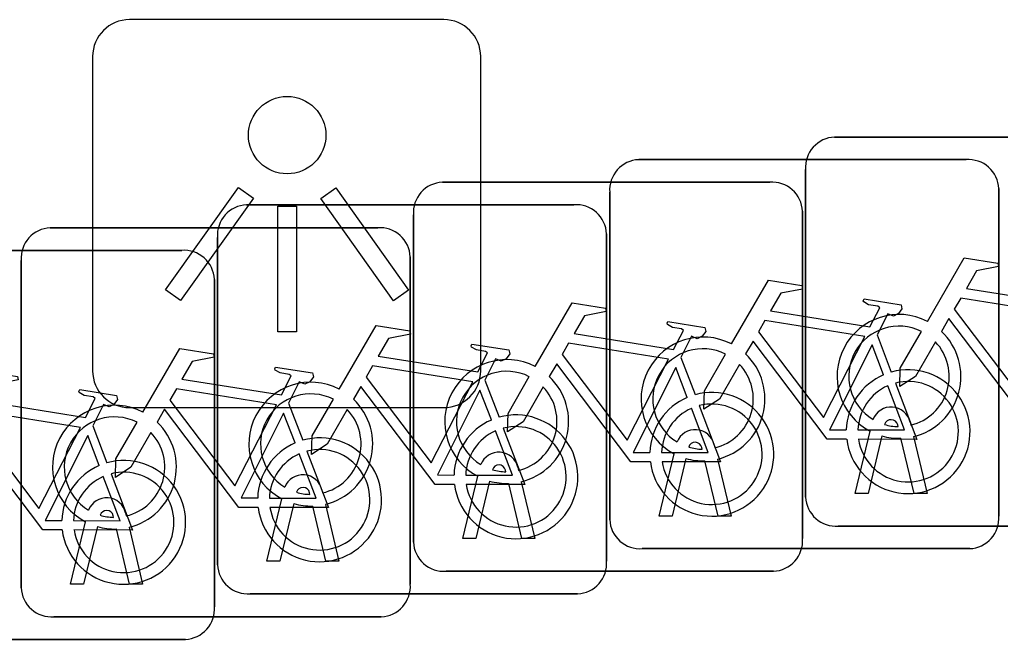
# Model space of a CAD drawing. Extents: x 162186 to 163152, y 385513 to 386513.
# Drawn here: x 162767.373 to 162769.891, y 386430.293 to 386431.885 of the extents above; entities that cross this region are included whole.
import ezdxf

# ---------------------------------------------------------------- set-up
doc = ezdxf.new("R2010")
doc.units = 0
doc.layers.add('IMGEO_Fietsenrek', color=7, linetype='Continuous')
doc.layers.add('IMGEO_Lichtpunt', color=7, linetype='Continuous')

msp = doc.modelspace()

# ---------------------------------------------------------------- linework, layer by layer
at = {"layer": 'IMGEO_Fietsenrek'}
for p, q in [((162769.4649, 386431.5835), (162770.3058, 386431.5835)), ((162770.3058, 386431.5835), (162769.4649, 386431.5835)), ((162768.9619, 386431.5255), (162769.8028, 386431.5255)), ((162769.8028, 386431.5255), (162768.9619, 386431.5255)), ((162769.3905, 386430.6589), (162769.3905, 386431.4998)), ((162769.3905, 386431.4998), (162769.3905, 386430.6589)), ((162768.4579, 386431.4675), (162769.2988, 386431.4675)), ((162769.2988, 386431.4675), (162768.4579, 386431.4675)), ((162769.8865, 386431.4511), (162769.8865, 386430.6102)), ((162769.8865, 386430.6102), (162769.8865, 386431.4511)), ((162768.8875, 386430.6009), (162768.8875, 386431.4418)), ((162768.8875, 386431.4418), (162768.8875, 386430.6009)), ((162767.9549, 386431.4095), (162768.7958, 386431.4095)), ((162768.7958, 386431.4095), (162767.9549, 386431.4095)), ((162769.3825, 386431.3931), (162769.3825, 386430.5522)), ((162769.3825, 386430.5522), (162769.3825, 386431.3931)), ((162768.3835, 386430.5429), (162768.3835, 386431.3838)), ((162768.3835, 386431.3838), (162768.3835, 386430.5429)), ((162767.4509, 386431.3505), (162768.2918, 386431.3505)), ((162768.2918, 386431.3505), (162767.4509, 386431.3505)), ((162767.8805, 386430.4849), (162767.8805, 386431.3258)), ((162767.8805, 386431.3258), (162767.8805, 386430.4849)), ((162768.8795, 386431.3351), (162768.8795, 386430.4942)), ((162768.8795, 386430.4942), (162768.8795, 386431.3351)), ((162766.9479, 386431.2925), (162767.7888, 386431.2925)), ((162767.7888, 386431.2925), (162766.9479, 386431.2925)), ((162767.3765, 386430.4259), (162767.3765, 386431.2668)), ((162767.3765, 386431.2668), (162767.3765, 386430.4259)), ((162768.3755, 386431.2761), (162768.3755, 386430.4352)), ((162768.3755, 386430.4352), (162768.3755, 386431.2761)), ((162767.8725, 386431.2181), (162767.8725, 386430.3772)), ((162767.8725, 386430.3772), (162767.8725, 386431.2181)), ((162769.5742, 386431.0752), (162769.6105, 386430.98)), ((162769.0702, 386431.0172), (162769.1065, 386430.922)), ((162768.5672, 386430.9592), (162768.6035, 386430.864)), ((162768.0632, 386430.9002), (162768.0995, 386430.805)), ((162767.5602, 386430.8422), (162767.5965, 386430.747)), ((162769.6279, 386430.8399), (162769.6269, 386430.8442)), ((162769.6586, 386430.8514), (162769.6604, 386430.8435)), ((162769.5175, 386430.6683), (162769.5558, 386430.8283)), ((162769.5862, 386430.8161), (162769.5509, 386430.6683)), ((162769.6674, 386430.8143), (162769.7024, 386430.6683)), ((162769.1556, 386430.7934), (162769.1574, 386430.7855)), ((162769.669, 386430.6683), (162769.6351, 386430.81)), ((162769.0145, 386430.6103), (162769.0528, 386430.7703)), ((162769.1249, 386430.7819), (162769.1239, 386430.7862)), ((162769.0832, 386430.7581), (162769.0479, 386430.6103)), ((162769.166, 386430.6103), (162769.1321, 386430.752)), ((162769.1644, 386430.7563), (162769.1994, 386430.6103)), ((162768.5105, 386430.5523), (162768.5488, 386430.7123)), ((162768.6209, 386430.7239), (162768.6199, 386430.7282)), ((162768.6516, 386430.7354), (162768.6534, 386430.7275)), ((162768.5792, 386430.7001), (162768.5439, 386430.5523)), ((162768.662, 386430.5523), (162768.6281, 386430.694)), ((162768.6604, 386430.6983), (162768.6954, 386430.5523)), ((162768.1179, 386430.6659), (162768.1169, 386430.6702)), ((162768.1486, 386430.6774), (162768.1504, 386430.6695)), ((162769.5509, 386430.6683), (162769.5175, 386430.6683)), ((162769.7024, 386430.6683), (162769.669, 386430.6683)), ((162768.0075, 386430.4943), (162768.0458, 386430.6543)), ((162768.0762, 386430.6421), (162768.0409, 386430.4943)), ((162768.1574, 386430.6403), (162768.1924, 386430.4943)), ((162767.6139, 386430.6069), (162767.6129, 386430.6112)), ((162767.6446, 386430.6184), (162767.6464, 386430.6105)), ((162768.159, 386430.4943), (162768.1251, 386430.636)), ((162767.5035, 386430.4353), (162767.5418, 386430.5953)), ((162769.0479, 386430.6103), (162769.0145, 386430.6103)), ((162769.1994, 386430.6103), (162769.166, 386430.6103)), ((162767.5722, 386430.5831), (162767.5369, 386430.4353)), ((162767.655, 386430.4353), (162767.6211, 386430.577)), ((162767.6534, 386430.5813), (162767.6884, 386430.4353)), ((162770.3151, 386430.5845), (162769.4742, 386430.5845)), ((162769.4742, 386430.5845), (162770.3151, 386430.5845)), ((162768.5439, 386430.5523), (162768.5105, 386430.5523)), ((162768.6954, 386430.5523), (162768.662, 386430.5523)), ((162769.8121, 386430.5265), (162768.9712, 386430.5265)), ((162768.9712, 386430.5265), (162769.8121, 386430.5265)), ((162768.0409, 386430.4943), (162768.0075, 386430.4943)), ((162768.1924, 386430.4943), (162768.159, 386430.4943)), ((162769.3081, 386430.4685), (162768.4672, 386430.4685)), ((162768.4672, 386430.4685), (162769.3081, 386430.4685)), ((162767.5369, 386430.4353), (162767.5035, 386430.4353)), ((162767.6884, 386430.4353), (162767.655, 386430.4353)), ((162768.8051, 386430.4105), (162767.9642, 386430.4105)), ((162767.9642, 386430.4105), (162768.8051, 386430.4105)), ((162768.3011, 386430.3515), (162767.4602, 386430.3515)), ((162767.4602, 386430.3515), (162768.3011, 386430.3515)), ((162767.7981, 386430.2935), (162766.9572, 386430.2935)), ((162766.9572, 386430.2935), (162767.7981, 386430.2935))]:
    msp.add_line(p, q, dxfattribs=at)
for points in [[(162769.7031, 386431.1102), (162769.7978, 386431.2737), (162769.884, 386431.2599), (162769.8857, 386431.2512), (162769.8296, 386431.2403), (162769.8034, 386431.195), (162770.0586, 386431.1542)], [(162769.2001, 386431.0522), (162769.2948, 386431.2157), (162769.381, 386431.2019), (162769.3827, 386431.1932), (162769.3266, 386431.1823), (162769.3004, 386431.137), (162769.5556, 386431.0962)], [(162769.5556, 386431.0962), (162769.5806, 386431.145), (162769.5755, 386431.149), (162769.5523, 386431.1527), (162769.5396, 386431.1602), (162769.5386, 386431.1633), (162769.5408, 386431.1679), (162769.6356, 386431.1528), (162769.6379, 386431.1425), (162769.6285, 386431.1301), (162769.6161, 386431.1237), (162769.6016, 386431.1299), (162769.5742, 386431.0752)], [(162770.0457, 386431.129), (162769.7889, 386431.17), (162769.7722, 386431.1412), (162769.9392, 386430.9209), (162770.0457, 386431.129)], [(162768.6961, 386430.9942), (162768.7908, 386431.1577), (162768.877, 386431.1439), (162768.8787, 386431.1352), (162768.8226, 386431.1243), (162768.7964, 386431.079), (162769.0516, 386431.0382)], [(162769.9988, 386430.8655), (162769.9491, 386430.8656), (162769.7584, 386431.1173), (162769.7394, 386431.0845)], [(162768.1931, 386430.9362), (162768.2878, 386431.0997), (162768.374, 386431.0859), (162768.3757, 386431.0772), (162768.3196, 386431.0663), (162768.2934, 386431.021), (162768.5486, 386430.9802)], [(162769.0516, 386431.0382), (162769.0766, 386431.087), (162769.0715, 386431.091), (162769.0483, 386431.0947), (162769.0356, 386431.1022), (162769.0346, 386431.1053), (162769.0368, 386431.1099), (162769.1316, 386431.0948), (162769.1339, 386431.0845), (162769.1245, 386431.0721), (162769.1121, 386431.0657), (162769.0976, 386431.0719), (162769.0702, 386431.0172)], [(162769.5427, 386431.071), (162769.2859, 386431.112), (162769.2692, 386431.0832), (162769.4362, 386430.8629), (162769.5427, 386431.071)], [(162769.7238, 386431.0577), (162769.6722, 386430.9685), (162769.6323, 386430.9425), (162769.6335, 386430.99), (162769.688, 386431.0842)], [(162767.6891, 386430.8772), (162767.7838, 386431.0407), (162767.87, 386431.0269), (162767.8717, 386431.0182), (162767.8156, 386431.0073), (162767.7894, 386430.962), (162768.0446, 386430.9212)], [(162768.5486, 386430.9802), (162768.5736, 386431.029), (162768.5685, 386431.033), (162768.5453, 386431.0367), (162768.5326, 386431.0442), (162768.5316, 386431.0473), (162768.5338, 386431.0519), (162768.6286, 386431.0368), (162768.6309, 386431.0265), (162768.6215, 386431.0141), (162768.6091, 386431.0077), (162768.5946, 386431.0139), (162768.5672, 386430.9592)], [(162769.0387, 386431.013), (162768.7819, 386431.054), (162768.7652, 386431.0252), (162768.9322, 386430.8049), (162769.0387, 386431.013)], [(162769.4958, 386430.8075), (162769.4461, 386430.8076), (162769.2554, 386431.0593), (162769.2364, 386431.0265)], [(162769.5907, 386430.973), (162769.5614, 386431.0498), (162769.452, 386430.8317), (162769.4947, 386430.8316)], [(162769.2208, 386430.9997), (162769.1692, 386430.9105), (162769.1293, 386430.8845), (162769.1305, 386430.932), (162769.185, 386431.0262)], [(162768.0446, 386430.9212), (162768.0696, 386430.97), (162768.0645, 386430.974), (162768.0413, 386430.9777), (162768.0286, 386430.9852), (162768.0276, 386430.9883), (162768.0298, 386430.9929), (162768.1246, 386430.9778), (162768.1269, 386430.9675), (162768.1175, 386430.9551), (162768.1051, 386430.9487), (162768.0906, 386430.9549), (162768.0632, 386430.9002)], [(162768.5357, 386430.955), (162768.2789, 386430.996), (162768.2622, 386430.9672), (162768.4292, 386430.7469), (162768.5357, 386430.955)], [(162768.9918, 386430.7495), (162768.9421, 386430.7496), (162768.7514, 386431.0013), (162768.7324, 386430.9685)], [(162769.0867, 386430.915), (162769.0574, 386430.9918), (162768.948, 386430.7737), (162768.9907, 386430.7736)], [(162767.1861, 386430.8192), (162767.2808, 386430.9827), (162767.367, 386430.9689), (162767.3687, 386430.9602), (162767.3126, 386430.9493), (162767.2864, 386430.904), (162767.5416, 386430.8632)], [(162768.7168, 386430.9417), (162768.6652, 386430.8525), (162768.6253, 386430.8265), (162768.6265, 386430.874), (162768.681, 386430.9682)], [(162768.4888, 386430.6915), (162768.4391, 386430.6916), (162768.2484, 386430.9433), (162768.2294, 386430.9105)], [(162769.5247, 386430.8315), (162769.6446, 386430.8313), (162769.6014, 386430.9449)], [(162769.6212, 386430.9518), (162769.6762, 386430.8072), (162769.5261, 386430.8075)], [(162767.5416, 386430.8632), (162767.5666, 386430.912), (162767.5615, 386430.916), (162767.5383, 386430.9197), (162767.5256, 386430.9272), (162767.5246, 386430.9303), (162767.5268, 386430.9349), (162767.6216, 386430.9198), (162767.6239, 386430.9095), (162767.6145, 386430.8971), (162767.6021, 386430.8907), (162767.5876, 386430.8969), (162767.5602, 386430.8422)], [(162768.0317, 386430.896), (162767.7749, 386430.937), (162767.7582, 386430.9082), (162767.9252, 386430.6879), (162768.0317, 386430.896)], [(162768.5837, 386430.857), (162768.5544, 386430.9338), (162768.445, 386430.7157), (162768.4877, 386430.7156)], [(162768.2138, 386430.8837), (162768.1622, 386430.7945), (162768.1223, 386430.7685), (162768.1235, 386430.816), (162768.178, 386430.9102)], [(162769.1172, 386430.8938), (162769.1722, 386430.7492), (162769.0221, 386430.7495)], [(162767.5287, 386430.838), (162767.2719, 386430.879), (162767.2552, 386430.8502), (162767.4222, 386430.6299), (162767.5287, 386430.838)], [(162767.9848, 386430.6325), (162767.9351, 386430.6326), (162767.7444, 386430.8843), (162767.7254, 386430.8515)], [(162768.0797, 386430.798), (162768.0504, 386430.8748), (162767.941, 386430.6567), (162767.9837, 386430.6566)], [(162769.0207, 386430.7735), (162769.1406, 386430.7733), (162769.0974, 386430.8869)], [(162767.7098, 386430.8247), (162767.6582, 386430.7355), (162767.6183, 386430.7095), (162767.6195, 386430.757), (162767.674, 386430.8512)], [(162767.4818, 386430.5745), (162767.4321, 386430.5746), (162767.2414, 386430.8263), (162767.2224, 386430.7935)], [(162767.5767, 386430.74), (162767.5474, 386430.8168), (162767.438, 386430.5987), (162767.4807, 386430.5986)], [(162768.5177, 386430.7155), (162768.6376, 386430.7153), (162768.5944, 386430.8289)], [(162768.6142, 386430.8358), (162768.6692, 386430.6912), (162768.5191, 386430.6915)], [(162768.0137, 386430.6565), (162768.1336, 386430.6563), (162768.0904, 386430.7699)], [(162768.1102, 386430.7768), (162768.1652, 386430.6322), (162768.0151, 386430.6325)], [(162767.5107, 386430.5985), (162767.6306, 386430.5983), (162767.5874, 386430.7119)], [(162767.6072, 386430.7188), (162767.6622, 386430.5742), (162767.5121, 386430.5745)]]:
    msp.add_lwpolyline(points, dxfattribs=at)
for centre, radius, start, end in [((162769.4682, 386431.5056), 0.0779, 92.4484, 184.2845), ((162769.4682, 386431.5056), 0.0779, 92.4484, 184.2845), ((162768.9652, 386431.4476), 0.0779, 92.4484, 184.2845), ((162768.9652, 386431.4476), 0.0779, 92.4484, 184.2845), ((162769.8086, 386431.4478), 0.0779, 2.4484, 94.2845), ((162769.8086, 386431.4478), 0.0779, 2.4484, 94.2845), ((162768.4612, 386431.3896), 0.0779, 92.4484, 184.2845), ((162768.4612, 386431.3896), 0.0779, 92.4484, 184.2845), ((162769.3046, 386431.3898), 0.0779, 2.4484, 94.2845), ((162769.3046, 386431.3898), 0.0779, 2.4484, 94.2845), ((162767.9582, 386431.3316), 0.0779, 92.4484, 184.2845), ((162767.9582, 386431.3316), 0.0779, 92.4484, 184.2845), ((162768.8016, 386431.3318), 0.0779, 2.4484, 94.2845), ((162768.8016, 386431.3318), 0.0779, 2.4484, 94.2845), ((162767.4542, 386431.2726), 0.0779, 92.4484, 184.2845), ((162767.4542, 386431.2726), 0.0779, 92.4484, 184.2845), ((162768.2976, 386431.2728), 0.0779, 2.4484, 94.2845), ((162768.2976, 386431.2728), 0.0779, 2.4484, 94.2845), ((162767.7946, 386431.2148), 0.0779, 2.4484, 94.2845), ((162767.7946, 386431.2148), 0.0779, 2.4484, 94.2845), ((162769.6301, 386430.9689), 0.159, 62.6766, 242.1369), ((162769.6301, 386430.9689), 0.129, 63.3192, 238.903), ((162769.1271, 386430.9109), 0.159, 62.6766, 242.1369), ((162769.6301, 386430.9689), 0.159, 283.5766, 46.6042), ((162769.1271, 386430.9109), 0.129, 63.3192, 238.903), ((162769.6301, 386430.9689), 0.129, 283.6043, 43.4302), ((162769.1271, 386430.9109), 0.159, 283.5766, 46.6042), ((162768.6231, 386430.8529), 0.159, 62.6766, 242.1369), ((162769.1271, 386430.9109), 0.129, 283.6043, 43.4302), ((162768.6231, 386430.8529), 0.129, 63.3192, 238.903), ((162768.6231, 386430.8529), 0.159, 283.5766, 46.6042), ((162769.6537, 386430.8269), 0.159, 113.3408, 178.3217), ((162769.6537, 386430.8269), 0.159, 187.0065, 105.7708), ((162768.1201, 386430.7949), 0.159, 62.6766, 242.1369), ((162768.6231, 386430.8529), 0.129, 283.6043, 43.4302), ((162769.6537, 386430.8269), 0.129, 113.923, 177.9556), ((162769.6537, 386430.8269), 0.129, 188.6715, 104.5883), ((162768.1201, 386430.7949), 0.129, 63.3192, 238.903), ((162769.1497, 386430.7689), 0.159, 113.3408, 178.3217), ((162769.1497, 386430.7689), 0.159, 187.0065, 105.7708), ((162767.6161, 386430.7359), 0.159, 62.6766, 242.1369), ((162768.1201, 386430.7949), 0.159, 283.5766, 46.6042), ((162769.1497, 386430.7689), 0.129, 188.6715, 104.5883), ((162769.6099, 386430.8403), 0.0499, 12.8025, 158.6934), ((162767.6161, 386430.7359), 0.129, 63.3192, 238.903), ((162768.1201, 386430.7949), 0.129, 283.6043, 43.4302), ((162768.6467, 386430.7109), 0.159, 187.0065, 105.7708), ((162769.1497, 386430.7689), 0.129, 113.923, 177.9556), ((162767.6161, 386430.7359), 0.159, 283.5766, 46.6042), ((162768.6467, 386430.7109), 0.159, 113.3408, 178.3217), ((162768.6467, 386430.7109), 0.129, 188.6715, 104.5883), ((162769.6099, 386430.8403), 0.0174, 12.8025, 163.4502), ((162769.6301, 386430.9689), 0.129, 253.415, 269.0204), ((162767.6161, 386430.7359), 0.129, 283.6043, 43.4302), ((162768.6467, 386430.7109), 0.129, 113.923, 177.9556), ((162769.1069, 386430.7823), 0.0499, 12.8025, 158.6934), ((162769.6301, 386430.9689), 0.159, 253.9967, 271.7867), ((162768.1427, 386430.6519), 0.159, 113.3408, 178.3217), ((162768.1427, 386430.6519), 0.159, 187.0065, 105.7708), ((162769.1069, 386430.7823), 0.0174, 12.8025, 163.4502), ((162768.1427, 386430.6519), 0.129, 113.923, 177.9556), ((162768.1427, 386430.6519), 0.129, 188.6715, 104.5883), ((162768.6029, 386430.7243), 0.0499, 12.8025, 158.6934), ((162769.1271, 386430.9109), 0.129, 253.415, 269.0204), ((162767.6397, 386430.5939), 0.159, 113.3408, 178.3217), ((162767.6397, 386430.5939), 0.159, 187.0065, 105.7708), ((162768.6029, 386430.7243), 0.0174, 12.8025, 163.4502), ((162769.1271, 386430.9109), 0.159, 253.9967, 271.7867), ((162767.6397, 386430.5939), 0.129, 113.923, 177.9556), ((162767.6397, 386430.5939), 0.129, 188.6715, 104.5883), ((162768.0999, 386430.6663), 0.0499, 12.8025, 158.6934), ((162768.6231, 386430.8529), 0.129, 253.415, 269.0204), ((162768.6231, 386430.8529), 0.159, 253.9967, 271.7867), ((162768.0999, 386430.6663), 0.0174, 12.8025, 163.4502), ((162768.1201, 386430.7949), 0.129, 253.415, 269.0204), ((162767.5959, 386430.6073), 0.0499, 12.8025, 158.6934), ((162768.1201, 386430.7949), 0.159, 253.9967, 271.7867), ((162769.4684, 386430.6622), 0.0779, 182.4484, 274.2845), ((162769.4684, 386430.6622), 0.0779, 182.4484, 274.2845), ((162767.5959, 386430.6073), 0.0174, 12.8025, 163.4502), ((162767.6161, 386430.7359), 0.129, 253.415, 269.0204), ((162768.9654, 386430.6042), 0.0779, 182.4484, 274.2845), ((162768.9654, 386430.6042), 0.0779, 182.4484, 274.2845), ((162769.8088, 386430.6044), 0.0779, 272.4484, 4.2845), ((162769.8088, 386430.6044), 0.0779, 272.4484, 4.2845), ((162767.6161, 386430.7359), 0.159, 253.9967, 271.7867), ((162768.4614, 386430.5462), 0.0779, 182.4484, 274.2845), ((162768.4614, 386430.5462), 0.0779, 182.4484, 274.2845), ((162769.3048, 386430.5464), 0.0779, 272.4484, 4.2845), ((162769.3048, 386430.5464), 0.0779, 272.4484, 4.2845), ((162768.8018, 386430.4884), 0.0779, 272.4484, 4.2845), ((162768.8018, 386430.4884), 0.0779, 272.4484, 4.2845), ((162767.9584, 386430.4882), 0.0779, 182.4484, 274.2845), ((162767.9584, 386430.4882), 0.0779, 182.4484, 274.2845), ((162768.2978, 386430.4294), 0.0779, 272.4484, 4.2845), ((162768.2978, 386430.4294), 0.0779, 272.4484, 4.2845), ((162767.4544, 386430.4292), 0.0779, 182.4484, 274.2845), ((162767.4544, 386430.4292), 0.0779, 182.4484, 274.2845), ((162767.7948, 386430.3714), 0.0779, 272.4484, 4.2845), ((162767.7948, 386430.3714), 0.0779, 272.4484, 4.2845)]:
    msp.add_arc(centre, radius, start, end, dxfattribs=at)
at = {"layer": 'IMGEO_Lichtpunt'}
for p, q in [((162768.4616, 386431.8851), (162767.6545, 386431.8851)), ((162768.4616, 386431.8851), (162767.6545, 386431.8851)), ((162767.5598, 386431.7905), (162767.5598, 386430.9833)), ((162767.5598, 386431.7905), (162767.5598, 386430.9833)), ((162768.5563, 386430.9833), (162768.5563, 386431.7905)), ((162768.5563, 386430.9833), (162768.5563, 386431.7905)), ((162767.6545, 386430.8887), (162768.4616, 386430.8887)), ((162767.6545, 386430.8887), (162768.4616, 386430.8887))]:
    msp.add_line(p, q, dxfattribs=at)
for points in [[(162767.9342, 386431.4538), (162767.9727, 386431.4263), (162767.7854, 386431.1639), (162767.7469, 386431.1914), (162767.9342, 386431.4538)], [(162768.1456, 386431.4261), (162768.1842, 386431.4535), (162768.3709, 386431.1906), (162768.3323, 386431.1632), (162768.1456, 386431.4261)], [(162768.0357, 386431.4061), (162768.083, 386431.4061), (162768.083, 386431.0837), (162768.0357, 386431.0837), (162768.0357, 386431.4061)]]:
    msp.add_lwpolyline(points, dxfattribs=at)
msp.add_circle((162768.0594, 386431.5884), 0.0994, dxfattribs=at)
for centre, start, end in [((162767.6545, 386431.7905), 90, 180), ((162767.6545, 386431.7905), 90, 180), ((162768.4616, 386431.7905), 0, 90), ((162768.4616, 386431.7905), 0, 90), ((162767.6545, 386430.9833), 180, 270), ((162767.6545, 386430.9833), 180, 270), ((162768.4616, 386430.9833), 270, 0), ((162768.4616, 386430.9833), 270, 360)]:
    msp.add_arc(centre, 0.0946, start, end, dxfattribs=at)

doc.saveas('drawing.dxf')
